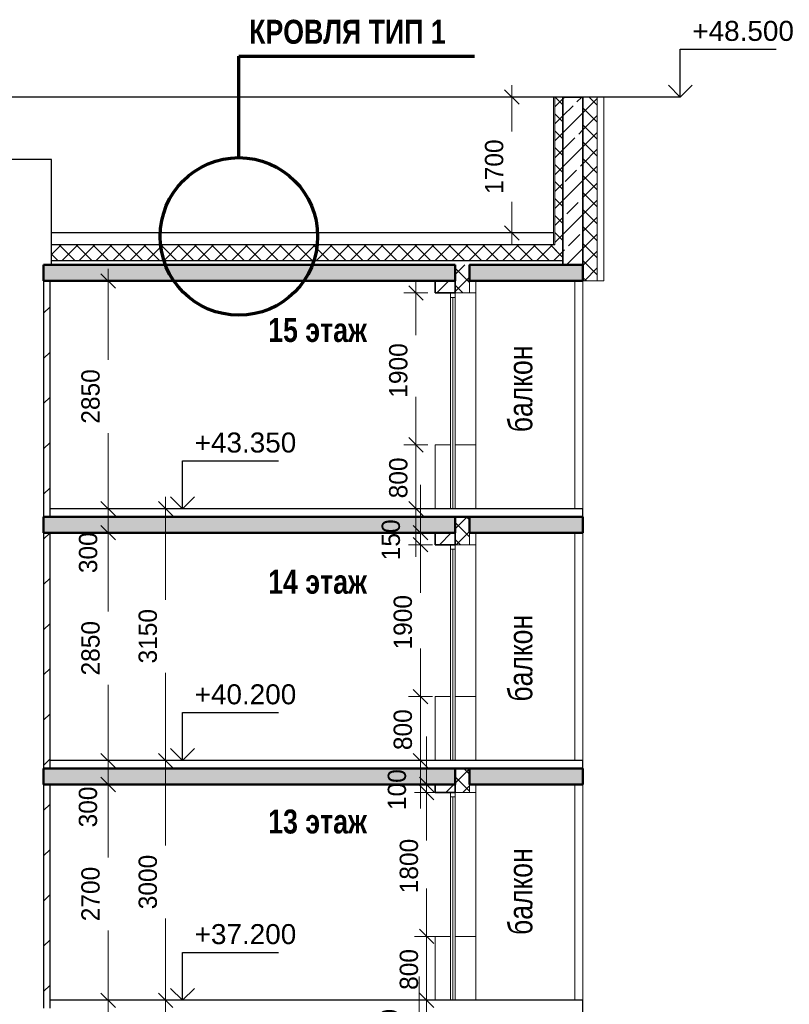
# Model space of a CAD drawing. Header units: millimetres. Extents: x 263826 to 1718326, y -423071 to 70137.
# Tile 270 of 486: x 537784 to 547417, y -53281 to -40962. Entities that reach past the tile are written whole.
import ezdxf

# ---------------------------------------------------------------- set-up
doc = ezdxf.new("R2010")
doc.units = ezdxf.units.MM
doc.layers.add('Standard', color=7, linetype='Continuous', lineweight=25)
doc.styles.add('ARIAL', font='arial.ttf')
doc.styles.add('Century Gothic', font='GOTHIC.TTF')
doc.dimstyles.new('DIMSTYLE_4', dxfattribs={"dimtxt": 229, "dimasz": 300, "dimexe": 0, "dimexo": 0, "dimgap": 114.5, "dimtad": 2, "dimdec": 0, "dimrnd": 1, "dimzin": 12, "dimdsep": 46, "dimtxsty": 'Century Gothic', "dimblk1": 'ALL_ML_STRICH', "dimblk2": 'ALL_ML_STRICH', "dimsah": 1, "dimcen": 0, "dimclrd": 256, "dimclre": 256, "dimclrt": 256, "dimadec": 0, "dimazin": 0, "dimtfac": 1, "dimtdec": 0, "dimtix": 1, "dimtmove": 2, "dimatfit": 3, "dimfxl": 0, "dimtzin": 0, "dimlwd": 0, "dimlwe": 13, "dimarcsym": 0})
doc.dimstyles.new('DIMSTYLE_7', dxfattribs={"dimtxt": 229, "dimasz": 300, "dimexe": 0, "dimexo": 0, "dimgap": 114.5, "dimtad": 2, "dimdec": 0, "dimrnd": 1, "dimzin": 12, "dimdsep": 46, "dimtxsty": 'Century Gothic', "dimblk1": 'ALL_ML_STRICH', "dimblk2": 'ALL_ML_STRICH', "dimsah": 1, "dimcen": 0, "dimclrd": 256, "dimclre": 256, "dimclrt": 256, "dimadec": 0, "dimazin": 0, "dimtfac": 1, "dimtdec": 0, "dimtix": 1, "dimtmove": 2, "dimatfit": 3, "dimfxl": 0, "dimtvp": 1.2, "dimtzin": 0, "dimlwd": 0, "dimlwe": 13, "dimarcsym": 0})
pattern_1 = [(45, (277473.13, 108835.89), (-106.06602, 106.06602), []), (135, (277473.13, 108835.89), (-106.06602, -106.06602), [])]
pattern_2 = [(45, (277473.13, 108835.9), (-212.13203, 212.13203), []), (45, (277367.07, 108941.95), (-212.13203, 212.13203), [200, -70])]
pattern_3 = [(45, (277473.1, 108835.9), (-565.6854, 565.6854), []), (45, (277190.3, 109118.7), (-565.6854, 565.6854), [])]

# ---------------------------------------------------------------- blocks, each defined once
blk = doc.blocks.new('ALL_ML_STRICH')
at = {"color": 0, "linetype": 'ByBlock', "lineweight": -2}
for p, q in [((0, -0.5), (0, 0.5)), ((-1, 0), (0.5, 0)), ((-0.3, -0.3), (0.3, 0.3))]:
    blk.add_line(p, q, dxfattribs=at)
blk = doc.blocks.new('*D2358')
at = {"layer": 'DEFPOINTS', "color": 0, "linetype": 'Continuous', "lineweight": 0, "transparency": 16777216}
for p in [(542744, -46281), (542744, -46281), (542744, -47081)]:
    blk.add_point(p, dxfattribs=at)
at = {"layer": 'Standard', "color": 218, "linetype": 'Continuous', "lineweight": 0, "transparency": 16777216}
for p, q in [((542744, -45981), (542744, -45681)), ((542744, -47081), (542744, -46281)), ((542744, -47381), (542744, -47681))]:
    blk.add_line(p, q, dxfattribs=at)
at = {"layer": 'Standard', "color": 218, "linetype": 'Continuous', "lineweight": 0, "transparency": 16777216, "xscale": 300, "yscale": 300, "zscale": 300}
for p, rotation in [((542744, -46281), 270), ((542744, -47081), 90)]:
    blk.add_blockref('ALL_ML_STRICH', p, dxfattribs=dict(at, rotation=rotation))
at = {"layer": 'Standard', "color": 218, "linetype": 'Continuous', "lineweight": 13, "transparency": 16777216, "insert": (542524, -46695), "char_height": 229, "width": 490.71, "attachment_point": 5, "rotation": 90, "style": 'Century Gothic'}
blk.add_mtext('800', dxfattribs=at)
blk = doc.blocks.new('*D2359')
at = {"layer": 'DEFPOINTS', "color": 0, "linetype": 'Continuous', "lineweight": 0, "transparency": 16777216}
for p in [(542744, -44381), (542744, -44381), (542744, -46281)]:
    blk.add_point(p, dxfattribs=at)
at = {"layer": 'Standard', "color": 218, "linetype": 'Continuous', "lineweight": 0, "transparency": 16777216}
for p, q in [((542744, -44681), (542744, -44911)), ((542744, -45981), (542744, -45791))]:
    blk.add_line(p, q, dxfattribs=at)
at = {"layer": 'Standard', "color": 218, "linetype": 'Continuous', "lineweight": 0, "transparency": 16777216, "xscale": 300, "yscale": 300, "zscale": 300}
for p, rotation in [((542744, -44381), 90), ((542744, -46281), 270)]:
    blk.add_blockref('ALL_ML_STRICH', p, dxfattribs=dict(at, rotation=rotation))
at = {"layer": 'Standard', "color": 218, "linetype": 'Continuous', "lineweight": 13, "transparency": 16777216, "insert": (542524, -45351), "char_height": 229, "width": 654.29, "attachment_point": 5, "rotation": 90, "style": 'Century Gothic'}
blk.add_mtext('1900', dxfattribs=at)
blk = doc.blocks.new('*D2363')
at = {"layer": 'DEFPOINTS', "color": 0, "linetype": 'Continuous', "lineweight": 0, "transparency": 16777216}
for p in [(543944, -41931), (543944, -41931), (543944, -43631)]:
    blk.add_point(p, dxfattribs=at)
at = {"layer": 'Standard', "color": 218, "linetype": 'Continuous', "lineweight": 0, "transparency": 16777216}
for p, q in [((543944, -42231), (543944, -42361)), ((543944, -43331), (543944, -43241))]:
    blk.add_line(p, q, dxfattribs=at)
at = {"layer": 'Standard', "color": 218, "linetype": 'Continuous', "lineweight": 0, "transparency": 16777216, "xscale": 300, "yscale": 300, "zscale": 300}
for p, rotation in [((543944, -41931), 90), ((543944, -43631), 270)]:
    blk.add_blockref('ALL_ML_STRICH', p, dxfattribs=dict(at, rotation=rotation))
at = {"layer": 'Standard', "color": 218, "linetype": 'Continuous', "lineweight": 13, "transparency": 16777216, "insert": (543724, -42801), "char_height": 229, "width": 654.29, "attachment_point": 5, "rotation": 90, "style": 'Century Gothic'}
blk.add_mtext('1700', dxfattribs=at)
blk = doc.blocks.new('*D2321')
at = {"layer": 'DEFPOINTS', "color": 0, "linetype": 'Continuous', "lineweight": 0, "transparency": 16777216}
for p in [(542783, -53531), (542783, -53531), (542783, -53631)]:
    blk.add_point(p, dxfattribs=at)
at = {"layer": 'Standard', "color": 218, "linetype": 'Continuous', "lineweight": 0, "transparency": 16777216}
for p, q in [((542783, -53231), (542783, -52931)), ((542783, -53631), (542783, -53531)), ((542783, -53931), (542783, -54231))]:
    blk.add_line(p, q, dxfattribs=at)
at = {"layer": 'Standard', "color": 218, "linetype": 'Continuous', "lineweight": 0, "transparency": 16777216, "xscale": 300, "yscale": 300, "zscale": 300}
for p, rotation in [((542783, -53531), 270), ((542783, -53631), 90)]:
    blk.add_blockref('ALL_ML_STRICH', p, dxfattribs=dict(at, rotation=rotation))
at = {"layer": 'Standard', "color": 218, "linetype": 'Continuous', "lineweight": 13, "transparency": 16777216, "insert": (542413, -53595), "char_height": 229, "width": 490.71, "attachment_point": 5, "rotation": 90, "style": 'Century Gothic'}
blk.add_mtext('100', dxfattribs=at)
blk = doc.blocks.new('*D2322')
at = {"layer": 'DEFPOINTS', "color": 0, "linetype": 'Continuous', "lineweight": 0, "transparency": 16777216}
for p in [(542877, -52431), (542877, -52431), (542877, -53231)]:
    blk.add_point(p, dxfattribs=at)
at = {"layer": 'Standard', "color": 218, "linetype": 'Continuous', "lineweight": 0, "transparency": 16777216}
for p, q in [((542877, -52131), (542877, -51831)), ((542877, -53231), (542877, -52431)), ((542877, -53531), (542877, -53831))]:
    blk.add_line(p, q, dxfattribs=at)
at = {"layer": 'Standard', "color": 218, "linetype": 'Continuous', "lineweight": 0, "transparency": 16777216, "xscale": 300, "yscale": 300, "zscale": 300}
for p, rotation in [((542877, -52431), 270), ((542877, -53231), 90)]:
    blk.add_blockref('ALL_ML_STRICH', p, dxfattribs=dict(at, rotation=rotation))
at = {"layer": 'Standard', "color": 218, "linetype": 'Continuous', "lineweight": 13, "transparency": 16777216, "insert": (542657, -52845), "char_height": 229, "width": 490.71, "attachment_point": 5, "rotation": 90, "style": 'Century Gothic'}
blk.add_mtext('800', dxfattribs=at)
blk = doc.blocks.new('*D2323')
at = {"layer": 'DEFPOINTS', "color": 0, "linetype": 'Continuous', "lineweight": 0, "transparency": 16777216}
for p in [(542877, -50631), (542877, -50631), (542877, -52431)]:
    blk.add_point(p, dxfattribs=at)
at = {"layer": 'Standard', "color": 218, "linetype": 'Continuous', "lineweight": 0, "transparency": 16777216}
for p, q in [((542877, -50931), (542877, -51111)), ((542877, -52131), (542877, -51991))]:
    blk.add_line(p, q, dxfattribs=at)
at = {"layer": 'Standard', "color": 218, "linetype": 'Continuous', "lineweight": 0, "transparency": 16777216, "xscale": 300, "yscale": 300, "zscale": 300}
for p, rotation in [((542877, -50631), 90), ((542877, -52431), 270)]:
    blk.add_blockref('ALL_ML_STRICH', p, dxfattribs=dict(at, rotation=rotation))
at = {"layer": 'Standard', "color": 218, "linetype": 'Continuous', "lineweight": 13, "transparency": 16777216, "insert": (542657, -51551), "char_height": 229, "width": 654.29, "attachment_point": 5, "rotation": 90, "style": 'Century Gothic'}
blk.add_mtext('1800', dxfattribs=at)
blk = doc.blocks.new('*D2324')
at = {"layer": 'DEFPOINTS', "color": 0, "linetype": 'Continuous', "lineweight": 0, "transparency": 16777216}
for p in [(542877, -50531), (542877, -50531), (542877, -50631)]:
    blk.add_point(p, dxfattribs=at)
at = {"layer": 'Standard', "color": 218, "linetype": 'Continuous', "lineweight": 0, "transparency": 16777216}
for p, q in [((542877, -50231), (542877, -49931)), ((542877, -50631), (542877, -50531)), ((542877, -50931), (542877, -51231))]:
    blk.add_line(p, q, dxfattribs=at)
at = {"layer": 'Standard', "color": 218, "linetype": 'Continuous', "lineweight": 0, "transparency": 16777216, "xscale": 300, "yscale": 300, "zscale": 300}
for p, rotation in [((542877, -50531), 270), ((542877, -50631), 90)]:
    blk.add_blockref('ALL_ML_STRICH', p, dxfattribs=dict(at, rotation=rotation))
at = {"layer": 'Standard', "color": 218, "linetype": 'Continuous', "lineweight": 13, "transparency": 16777216, "insert": (542507, -50595), "char_height": 229, "width": 490.71, "attachment_point": 5, "rotation": 90, "style": 'Century Gothic'}
blk.add_mtext('100', dxfattribs=at)
blk = doc.blocks.new('*D2325')
at = {"layer": 'DEFPOINTS', "color": 0, "linetype": 'Continuous', "lineweight": 0, "transparency": 16777216}
for p in [(542801, -49431), (542801, -49431), (542801, -50231)]:
    blk.add_point(p, dxfattribs=at)
at = {"layer": 'Standard', "color": 218, "linetype": 'Continuous', "lineweight": 0, "transparency": 16777216}
for p, q in [((542801, -49131), (542801, -48831)), ((542801, -50231), (542801, -49431)), ((542801, -50531), (542801, -50831))]:
    blk.add_line(p, q, dxfattribs=at)
at = {"layer": 'Standard', "color": 218, "linetype": 'Continuous', "lineweight": 0, "transparency": 16777216, "xscale": 300, "yscale": 300, "zscale": 300}
for p, rotation in [((542801, -49431), 270), ((542801, -50231), 90)]:
    blk.add_blockref('ALL_ML_STRICH', p, dxfattribs=dict(at, rotation=rotation))
at = {"layer": 'Standard', "color": 218, "linetype": 'Continuous', "lineweight": 13, "transparency": 16777216, "insert": (542581, -49845), "char_height": 229, "width": 490.71, "attachment_point": 5, "rotation": 90, "style": 'Century Gothic'}
blk.add_mtext('800', dxfattribs=at)
blk = doc.blocks.new('*D2326')
at = {"layer": 'DEFPOINTS', "color": 0, "linetype": 'Continuous', "lineweight": 0, "transparency": 16777216}
for p in [(542801, -47531), (542801, -47531), (542801, -49431)]:
    blk.add_point(p, dxfattribs=at)
at = {"layer": 'Standard', "color": 218, "linetype": 'Continuous', "lineweight": 0, "transparency": 16777216}
for p, q in [((542801, -47831), (542801, -48061)), ((542801, -49131), (542801, -48941))]:
    blk.add_line(p, q, dxfattribs=at)
at = {"layer": 'Standard', "color": 218, "linetype": 'Continuous', "lineweight": 0, "transparency": 16777216, "xscale": 300, "yscale": 300, "zscale": 300}
for p, rotation in [((542801, -47531), 90), ((542801, -49431), 270)]:
    blk.add_blockref('ALL_ML_STRICH', p, dxfattribs=dict(at, rotation=rotation))
at = {"layer": 'Standard', "color": 218, "linetype": 'Continuous', "lineweight": 13, "transparency": 16777216, "insert": (542581, -48501), "char_height": 229, "width": 654.29, "attachment_point": 5, "rotation": 90, "style": 'Century Gothic'}
blk.add_mtext('1900', dxfattribs=at)
blk = doc.blocks.new('*D2327')
at = {"layer": 'DEFPOINTS', "color": 0, "linetype": 'Continuous', "lineweight": 0, "transparency": 16777216}
for p in [(542801, -47381), (542801, -47381), (542801, -47531)]:
    blk.add_point(p, dxfattribs=at)
at = {"layer": 'Standard', "color": 218, "linetype": 'Continuous', "lineweight": 0, "transparency": 16777216}
for p, q in [((542801, -47081), (542801, -46781)), ((542801, -47531), (542801, -47381)), ((542801, -47831), (542801, -48131))]:
    blk.add_line(p, q, dxfattribs=at)
at = {"layer": 'Standard', "color": 218, "linetype": 'Continuous', "lineweight": 0, "transparency": 16777216, "xscale": 300, "yscale": 300, "zscale": 300}
for p, rotation in [((542801, -47381), 270), ((542801, -47531), 90)]:
    blk.add_blockref('ALL_ML_STRICH', p, dxfattribs=dict(at, rotation=rotation))
at = {"layer": 'Standard', "color": 218, "linetype": 'Continuous', "lineweight": 13, "transparency": 16777216, "insert": (542431, -47470), "char_height": 229, "width": 490.71, "attachment_point": 5, "rotation": 90, "style": 'Century Gothic'}
blk.add_mtext('150', dxfattribs=at)
blk = doc.blocks.new('*D2304')
at = {"layer": 'DEFPOINTS', "color": 0, "linetype": 'Continuous', "lineweight": 0, "transparency": 16777216}
for p in [(539610, -53231), (539610, -53231), (539610, -56231)]:
    blk.add_point(p, dxfattribs=at)
at = {"layer": 'Standard', "color": 218, "linetype": 'Continuous', "lineweight": 0, "transparency": 16777216}
for p, q in [((539610, -53531), (539610, -54294)), ((539610, -55931), (539610, -55208))]:
    blk.add_line(p, q, dxfattribs=at)
at = {"layer": 'Standard', "color": 218, "linetype": 'Continuous', "lineweight": 0, "transparency": 16777216, "xscale": 300, "yscale": 300, "zscale": 300}
for p, rotation in [((539610, -53231), 90), ((539610, -56231), 270)]:
    blk.add_blockref('ALL_ML_STRICH', p, dxfattribs=dict(at, rotation=rotation))
at = {"layer": 'Standard', "color": 218, "linetype": 'Continuous', "lineweight": 13, "transparency": 16777216, "insert": (539389, -54751), "char_height": 229, "width": 654.29, "attachment_point": 5, "rotation": 90, "style": 'Century Gothic'}
blk.add_mtext('3000', dxfattribs=at)
blk = doc.blocks.new('*D2305')
at = {"layer": 'DEFPOINTS', "color": 0, "linetype": 'Continuous', "lineweight": 0, "transparency": 16777216}
for p in [(539610, -50231), (542984, -50231), (539610, -53231)]:
    blk.add_point(p, dxfattribs=at)
at = {"layer": 'Standard', "color": 218, "linetype": 'Continuous', "lineweight": 13, "transparency": 16777216}
blk.add_line((542984, -50231), (539610, -50231), dxfattribs=at)
at = {"layer": 'Standard', "color": 218, "linetype": 'Continuous', "lineweight": 0, "transparency": 16777216}
for p, q in [((539610, -50531), (539610, -51294)), ((539610, -52931), (539610, -52208))]:
    blk.add_line(p, q, dxfattribs=at)
at = {"layer": 'Standard', "color": 218, "linetype": 'Continuous', "lineweight": 0, "transparency": 16777216, "xscale": 300, "yscale": 300, "zscale": 300}
for p, rotation in [((539610, -50231), 90), ((539610, -53231), 270)]:
    blk.add_blockref('ALL_ML_STRICH', p, dxfattribs=dict(at, rotation=rotation))
at = {"layer": 'Standard', "color": 218, "linetype": 'Continuous', "lineweight": 13, "transparency": 16777216, "insert": (539389, -51751), "char_height": 229, "width": 654.29, "attachment_point": 5, "rotation": 90, "style": 'Century Gothic'}
blk.add_mtext('3000', dxfattribs=at)
blk = doc.blocks.new('*D2306')
at = {"layer": 'DEFPOINTS', "color": 0, "linetype": 'Continuous', "lineweight": 0, "transparency": 16777216}
for p in [(539610, -47081), (539610, -47081), (542984, -50231)]:
    blk.add_point(p, dxfattribs=at)
at = {"layer": 'Standard', "color": 218, "linetype": 'Continuous', "lineweight": 0, "transparency": 16777216}
for p, q in [((539610, -47381), (539610, -48219)), ((539610, -49931), (539610, -49133))]:
    blk.add_line(p, q, dxfattribs=at)
at = {"layer": 'Standard', "color": 218, "linetype": 'Continuous', "lineweight": 13, "transparency": 16777216}
blk.add_line((542984, -50231), (539610, -50231), dxfattribs=at)
at = {"layer": 'Standard', "color": 218, "linetype": 'Continuous', "lineweight": 0, "transparency": 16777216, "xscale": 300, "yscale": 300, "zscale": 300}
for p, rotation in [((539610, -47081), 90), ((539610, -50231), 270)]:
    blk.add_blockref('ALL_ML_STRICH', p, dxfattribs=dict(at, rotation=rotation))
at = {"layer": 'Standard', "color": 218, "linetype": 'Continuous', "lineweight": 13, "transparency": 16777216, "insert": (539389, -48676), "char_height": 229, "width": 654.29, "attachment_point": 5, "rotation": 90, "style": 'Century Gothic'}
blk.add_mtext('3150', dxfattribs=at)
blk = doc.blocks.new('*D2286')
at = {"layer": 'DEFPOINTS', "color": 0, "linetype": 'Continuous', "lineweight": 0, "transparency": 16777216}
for p in [(538892, -53231), (538892, -53231), (538892, -53531)]:
    blk.add_point(p, dxfattribs=at)
at = {"layer": 'Standard', "color": 218, "linetype": 'Continuous', "lineweight": 0, "transparency": 16777216}
for p, q in [((538892, -52931), (538892, -52631)), ((538892, -53531), (538892, -53231)), ((538892, -53831), (538892, -54131))]:
    blk.add_line(p, q, dxfattribs=at)
at = {"layer": 'Standard', "color": 218, "linetype": 'Continuous', "lineweight": 0, "transparency": 16777216, "xscale": 300, "yscale": 300, "zscale": 300}
for p, rotation in [((538892, -53231), 270), ((538892, -53531), 90)]:
    blk.add_blockref('ALL_ML_STRICH', p, dxfattribs=dict(at, rotation=rotation))
at = {"layer": 'Standard', "color": 218, "linetype": 'Continuous', "lineweight": 13, "transparency": 16777216, "insert": (538655, -53795), "char_height": 229, "width": 490.71, "attachment_point": 5, "rotation": 90, "style": 'Century Gothic'}
blk.add_mtext('300', dxfattribs=at)
blk = doc.blocks.new('*D2287')
at = {"layer": 'DEFPOINTS', "color": 0, "linetype": 'Continuous', "lineweight": 0, "transparency": 16777216}
for p in [(538892, -50531), (538892, -50531), (538892, -53231)]:
    blk.add_point(p, dxfattribs=at)
at = {"layer": 'Standard', "color": 218, "linetype": 'Continuous', "lineweight": 0, "transparency": 16777216}
for p, q in [((538892, -50831), (538892, -51443)), ((538892, -52931), (538892, -52359))]:
    blk.add_line(p, q, dxfattribs=at)
at = {"layer": 'Standard', "color": 218, "linetype": 'Continuous', "lineweight": 0, "transparency": 16777216, "xscale": 300, "yscale": 300, "zscale": 300}
for p, rotation in [((538892, -50531), 90), ((538892, -53231), 270)]:
    blk.add_blockref('ALL_ML_STRICH', p, dxfattribs=dict(at, rotation=rotation))
at = {"layer": 'Standard', "color": 218, "linetype": 'Continuous', "lineweight": 13, "transparency": 16777216, "insert": (538672, -51901), "char_height": 229, "width": 654.29, "attachment_point": 5, "rotation": 90, "style": 'Century Gothic'}
blk.add_mtext('2700', dxfattribs=at)
blk = doc.blocks.new('*D2288')
at = {"layer": 'DEFPOINTS', "color": 0, "linetype": 'Continuous', "lineweight": 0, "transparency": 16777216}
for p in [(538892, -50231), (538892, -50231), (538892, -50531)]:
    blk.add_point(p, dxfattribs=at)
at = {"layer": 'Standard', "color": 218, "linetype": 'Continuous', "lineweight": 0, "transparency": 16777216}
for p, q in [((538892, -49931), (538892, -49631)), ((538892, -50531), (538892, -50231)), ((538892, -50831), (538892, -51131))]:
    blk.add_line(p, q, dxfattribs=at)
at = {"layer": 'Standard', "color": 218, "linetype": 'Continuous', "lineweight": 0, "transparency": 16777216, "xscale": 300, "yscale": 300, "zscale": 300}
for p, rotation in [((538892, -50231), 270), ((538892, -50531), 90)]:
    blk.add_blockref('ALL_ML_STRICH', p, dxfattribs=dict(at, rotation=rotation))
at = {"layer": 'Standard', "color": 218, "linetype": 'Continuous', "lineweight": 13, "transparency": 16777216, "insert": (538640, -50812), "char_height": 229, "width": 490.71, "attachment_point": 5, "rotation": 90, "style": 'Century Gothic'}
blk.add_mtext('300', dxfattribs=at)
blk = doc.blocks.new('*D2289')
at = {"layer": 'DEFPOINTS', "color": 0, "linetype": 'Continuous', "lineweight": 0, "transparency": 16777216}
for p in [(538892, -47381), (538892, -47381), (538892, -50231)]:
    blk.add_point(p, dxfattribs=at)
at = {"layer": 'Standard', "color": 218, "linetype": 'Continuous', "lineweight": 0, "transparency": 16777216}
for p, q in [((538892, -47681), (538892, -48368)), ((538892, -49931), (538892, -49284))]:
    blk.add_line(p, q, dxfattribs=at)
at = {"layer": 'Standard', "color": 218, "linetype": 'Continuous', "lineweight": 0, "transparency": 16777216, "xscale": 300, "yscale": 300, "zscale": 300}
for p, rotation in [((538892, -47381), 90), ((538892, -50231), 270)]:
    blk.add_blockref('ALL_ML_STRICH', p, dxfattribs=dict(at, rotation=rotation))
at = {"layer": 'Standard', "color": 218, "linetype": 'Continuous', "lineweight": 13, "transparency": 16777216, "insert": (538672, -48826), "char_height": 229, "width": 654.29, "attachment_point": 5, "rotation": 90, "style": 'Century Gothic'}
blk.add_mtext('2850', dxfattribs=at)
blk = doc.blocks.new('*D2290')
at = {"layer": 'DEFPOINTS', "color": 0, "linetype": 'Continuous', "lineweight": 0, "transparency": 16777216}
for p in [(538892, -47081), (538892, -47081), (538892, -47381)]:
    blk.add_point(p, dxfattribs=at)
at = {"layer": 'Standard', "color": 218, "linetype": 'Continuous', "lineweight": 0, "transparency": 16777216}
for p, q in [((538892, -46781), (538892, -46481)), ((538892, -47381), (538892, -47081)), ((538892, -47681), (538892, -47981))]:
    blk.add_line(p, q, dxfattribs=at)
at = {"layer": 'Standard', "color": 218, "linetype": 'Continuous', "lineweight": 0, "transparency": 16777216, "xscale": 300, "yscale": 300, "zscale": 300}
for p, rotation in [((538892, -47081), 270), ((538892, -47381), 90)]:
    blk.add_blockref('ALL_ML_STRICH', p, dxfattribs=dict(at, rotation=rotation))
at = {"layer": 'Standard', "color": 218, "linetype": 'Continuous', "lineweight": 13, "transparency": 16777216, "insert": (538642, -47631), "char_height": 229, "width": 490.71, "attachment_point": 5, "rotation": 90, "style": 'Century Gothic'}
blk.add_mtext('300', dxfattribs=at)
blk = doc.blocks.new('*D2291')
at = {"layer": 'DEFPOINTS', "color": 0, "linetype": 'Continuous', "lineweight": 0, "transparency": 16777216}
for p in [(538169, -44231), (538892, -44231), (538892, -47081)]:
    blk.add_point(p, dxfattribs=at)
at = {"layer": 'Standard', "color": 218, "linetype": 'Continuous', "lineweight": 13, "transparency": 16777216}
blk.add_line((538169, -44231), (538892, -44231), dxfattribs=at)
at = {"layer": 'Standard', "color": 218, "linetype": 'Continuous', "lineweight": 0, "transparency": 16777216}
for p, q in [((538892, -44531), (538892, -45218)), ((538892, -46781), (538892, -46134))]:
    blk.add_line(p, q, dxfattribs=at)
at = {"layer": 'Standard', "color": 218, "linetype": 'Continuous', "lineweight": 0, "transparency": 16777216, "xscale": 300, "yscale": 300, "zscale": 300}
for p, rotation in [((538892, -44231), 90), ((538892, -47081), 270)]:
    blk.add_blockref('ALL_ML_STRICH', p, dxfattribs=dict(at, rotation=rotation))
at = {"layer": 'Standard', "color": 218, "linetype": 'Continuous', "lineweight": 13, "transparency": 16777216, "insert": (538672, -45676), "char_height": 229, "width": 654.29, "attachment_point": 5, "rotation": 90, "style": 'Century Gothic'}
blk.add_mtext('2850', dxfattribs=at)
blk = doc.blocks.new('COMPLEX_ELEVATIONDIM_18')
at = {"layer": 'Standard', "color": 7, "linetype": 'Continuous', "lineweight": 25, "transparency": 33554687}
for p, q in [((262351, -155917), (262351, -155317)), ((262351, -155317), (263551, -155317)), ((262351, -155917), (262201, -155767)), ((262351, -155917), (262501, -155767)), ((262351, -155917), (261351, -155917)), ((262351, -155917), (262351, -155917)), ((262351, -155917), (262351, -155917)), ((262351, -155917), (262351, -155917)), ((262351, -155917), (262351, -155917)), ((262351, -159067), (262351, -158467)), ((262351, -158467), (263551, -158467)), ((262351, -159067), (262201, -158917)), ((262351, -159067), (262501, -158917)), ((262351, -159067), (261351, -159067)), ((262351, -159067), (262351, -159067)), ((262351, -159067), (262351, -159067)), ((262351, -159067), (262351, -159067)), ((262351, -159067), (262351, -159067)), ((262351, -162067), (262351, -161467)), ((262351, -161467), (263551, -161467)), ((262351, -162067), (262201, -161917)), ((262351, -162067), (262501, -161917)), ((262351, -162067), (261351, -162067)), ((262351, -162067), (262351, -162067)), ((262351, -162067), (262351, -162067)), ((262351, -162067), (262351, -162067)), ((262351, -162067), (262351, -162067))]:
    blk.add_line(p, q, dxfattribs=at)
at = {"layer": 'Standard', "color": 7, "linetype": 'Continuous', "lineweight": 25, "transparency": 33554687, "char_height": 250, "width": 1396.45, "attachment_point": 7, "style": 'ARIAL'}
for s, insert in [('\\W1.00;+43.350', (262501, -155217)), ('\\W1.00;+40.200', (262501, -158367)), ('\\W1.00;+37.200', (262501, -161367))]:
    blk.add_mtext(s, dxfattribs=dict(at, insert=insert))
blk = doc.blocks.new('COMPLEX_ELEVATIONDIM_24')
at = {"layer": 'Standard', "color": 7, "linetype": 'Continuous', "lineweight": 25, "transparency": 33554687}
for p, q in [((268580, -150767), (268580, -150167)), ((268580, -150167), (269780, -150167)), ((268580, -150767), (268430, -150617)), ((268580, -150767), (268730, -150617)), ((268580, -150767), (268580, -150767)), ((268580, -150767), (268580, -150767)), ((268580, -150767), (268580, -150767)), ((268580, -150767), (268580, -150767))]:
    blk.add_line(p, q, dxfattribs=at)
blk.add_lwpolyline([(268580, -150767), (268035, -150767), (268035, -150767), (265655, -150767)], dxfattribs=at)
at = {"layer": 'Standard', "color": 7, "linetype": 'Continuous', "lineweight": 25, "transparency": 33554687, "insert": (268730, -150067), "char_height": 250, "width": 1396.45, "attachment_point": 7, "style": 'ARIAL'}
blk.add_mtext('\\W1.00;+48.500', dxfattribs=at)

msp = doc.modelspace()

# ---------------------------------------------------------------- hatches: boundary and pattern name
at = {"layer": 'Standard', "linetype": 'Continuous', "lineweight": 18, "transparency": 33554687}
h = msp.add_hatch(dxfattribs=at)
h.set_pattern_fill('__________6', color=41, scale=100, style=0, pattern_type=2)
h.set_pattern_definition(pattern_1)
h.paths.add_polyline_path([(544484.21729, -44030.92275), (544584.21729, -44030.92275), (544584.21729, -41930.92275), (544484.21729, -41930.92275)], flags=0)
at = {"layer": 'Standard', "linetype": 'Continuous', "lineweight": 18, "true_color": 0xc8aaf3, "transparency": 33554687}
h = msp.add_hatch(dxfattribs=at)
h.set_pattern_fill('__________7', color=191, scale=100, style=0, pattern_type=2)
h.set_pattern_definition(pattern_2)
h.paths.add_polyline_path([(544834.21695, -41930.92275), (544584.21729, -41930.92275), (544584.21729, -44030.92275), (544834.21695, -44030.92275)], flags=0)
at = {"layer": 'Standard', "linetype": 'Continuous', "lineweight": 18, "transparency": 33554687}
h = msp.add_hatch(dxfattribs=at)
h.set_pattern_fill('__________6', color=41, scale=100, style=0, pattern_type=2)
h.set_pattern_definition(pattern_1)
h.paths.add_polyline_path([(544834.21695, -44230.92275), (545014.21711, -44230.92275), (545014.21711, -41930.92275), (544834.21695, -41930.92275)], flags=0)
h = msp.add_hatch(dxfattribs=at)
h.set_pattern_fill('__________6', color=41, scale=100, style=0, pattern_type=2)
h.set_pattern_definition(pattern_1)
h.paths.add_polyline_path([(538180.56545, -43980.92275), (544584.21729, -43980.92275), (544584.21729, -43780.92275), (538180.56545, -43780.92275)], flags=0)
at = {"layer": 'Standard', "linetype": 'Continuous', "lineweight": 50, "true_color": 0xf1f1f1, "transparency": 33554687}
for points in [[(538084.21763, -44230.92275), (543234.21729, -44230.92275), (543234.21729, -44030.92275), (538084.21763, -44030.92275)], [(543414.21729, -44230.92275), (544834.21695, -44230.92275), (544834.21695, -44030.92275), (543414.21729, -44030.92275)], [(538084.21763, -47380.92275), (543234.21729, -47380.92275), (543234.21729, -47180.92275), (538084.21763, -47180.92275)], [(543414.21729, -47380.92275), (544834.21695, -47380.92275), (544834.21695, -47180.92275), (543414.21729, -47180.92275)], [(538084.21763, -50530.92275), (543234.21729, -50530.92275), (543234.21729, -50330.92275), (538084.21763, -50330.92275)], [(543414.21729, -50530.92275), (544834.21695, -50530.92275), (544834.21695, -50330.92275), (543414.21729, -50330.92275)]]:
    msp.add_hatch(color=7, dxfattribs=at).paths.add_polyline_path(points)
at = {"layer": 'Standard', "linetype": 'Continuous', "lineweight": 18, "transparency": 33554687}
h = msp.add_hatch(dxfattribs=at)
h.set_pattern_fill('__________6', color=41, scale=100, style=0, pattern_type=2)
h.set_pattern_definition(pattern_1)
h.paths.add_polyline_path([(543414.21729, -44380.92275), (543414.21729, -44030.92275), (543234.21729, -44030.92275), (543234.21729, -44380.92275)], flags=0)
at = {"layer": 'Standard', "linetype": 'Continuous', "lineweight": 18, "true_color": 0xf0b464, "transparency": 33554687}
h = msp.add_hatch(dxfattribs=at)
h.set_pattern_fill('__________22', color=31, scale=100, style=0, pattern_type=2)
h.set_pattern_definition(pattern_3)
h.paths.add_polyline_path([(538164.21763, -44230.92275), (538084.21763, -44230.92275), (538084.21763, -47180.92275), (538164.21763, -47180.92275)], flags=0)
at = {"layer": 'Standard', "linetype": 'Continuous', "lineweight": 18, "true_color": 0xc8aaf3, "transparency": 33554687}
h = msp.add_hatch(dxfattribs=at)
h.set_pattern_fill('__________7', color=191, scale=100, style=0, pattern_type=2)
h.set_pattern_definition(pattern_2)
h.paths.add_polyline_path([(543234.21729, -44230.92275), (542984.21763, -44230.92275), (542984.21763, -44380.92275), (543234.21729, -44380.92275)], flags=0)
at = {"layer": 'Standard', "linetype": 'Continuous', "lineweight": 18, "transparency": 33554687}
h = msp.add_hatch(dxfattribs=at)
h.set_pattern_fill('__________6', color=41, scale=100, style=0, pattern_type=2)
h.set_pattern_definition(pattern_1)
h.paths.add_polyline_path([(543234.21729, -47180.92275), (543234.21729, -47530.92275), (543414.21729, -47530.92275), (543414.21729, -47180.92275)], flags=0)
at = {"layer": 'Standard', "linetype": 'Continuous', "lineweight": 18, "true_color": 0xf0b464, "transparency": 33554687}
h = msp.add_hatch(dxfattribs=at)
h.set_pattern_fill('__________22', color=31, scale=100, style=0, pattern_type=2)
h.set_pattern_definition(pattern_3)
h.paths.add_polyline_path([(538164.21763, -47380.92275), (538084.21763, -47380.92275), (538084.21763, -50330.92275), (538164.21763, -50330.92275)], flags=0)
at = {"layer": 'Standard', "linetype": 'Continuous', "lineweight": 18, "true_color": 0xc8aaf3, "transparency": 33554687}
h = msp.add_hatch(dxfattribs=at)
h.set_pattern_fill('__________7', color=191, scale=100, style=0, pattern_type=2)
h.set_pattern_definition(pattern_2)
h.paths.add_polyline_path([(543234.21729, -47380.92275), (542984.21763, -47380.92275), (542984.21763, -47530.92275), (543234.21729, -47530.92275)], flags=0)
at = {"layer": 'Standard', "linetype": 'Continuous', "lineweight": 18, "transparency": 33554687}
h = msp.add_hatch(dxfattribs=at)
h.set_pattern_fill('__________6', color=41, scale=100, style=0, pattern_type=2)
h.set_pattern_definition(pattern_1)
h.paths.add_polyline_path([(543234.21729, -50330.92275), (543234.21729, -50630.92275), (543414.21729, -50630.92275), (543414.21729, -50330.92275)], flags=0)
h = msp.add_hatch(dxfattribs=at)
h.set_pattern_fill('__________6', color=41, scale=100, style=0, pattern_type=2)
h.set_pattern_definition(pattern_1)
h.paths.add_polyline_path([(543414.21729, -50630.92275), (543414.21729, -50330.92275), (543234.21729, -50330.92275), (543234.21729, -50530.92275), (543234.21745, -50530.92275), (543234.21745, -50630.92275)], flags=0)
at = {"layer": 'Standard', "linetype": 'Continuous', "lineweight": 18, "true_color": 0xf0b464, "transparency": 33554687}
h = msp.add_hatch(dxfattribs=at)
h.set_pattern_fill('__________22', color=31, scale=100, style=0, pattern_type=2)
h.set_pattern_definition(pattern_3)
h.paths.add_polyline_path([(538164.21763, -50530.92275), (538084.21763, -50530.92275), (538084.21763, -53330.92275), (538164.21763, -53330.92275)], flags=0)
at = {"layer": 'Standard', "linetype": 'Continuous', "lineweight": 18, "true_color": 0xc8aaf3, "transparency": 33554687}
h = msp.add_hatch(dxfattribs=at)
h.set_pattern_fill('__________7', color=191, scale=100, style=0, pattern_type=2)
h.set_pattern_definition(pattern_2)
h.paths.add_polyline_path([(543234.21729, -50530.92275), (542984.21763, -50530.92275), (542984.21763, -50630.92275), (543234.21729, -50630.92275)], flags=0)

# ---------------------------------------------------------------- linework, layer by layer
at = {"layer": 'Standard', "color": 136, "linetype": 'Continuous', "lineweight": 70, "transparency": 33554687}
for p, q in [((540528.13942, -42688.44108), (540528.13942, -41418.44108)), ((540528.13942, -41418.44108), (543478.13942, -41418.44108))]:
    msp.add_line(p, q, dxfattribs=at)
at = {"layer": 'Standard', "color": 7, "linetype": 'Continuous', "lineweight": 25, "transparency": 33554687}
for p, q in [((544584.21729, -41930.92275), (532384.21763, -41930.92275)), ((538180.56545, -42710.92275), (537487.86981, -42710.92275)), ((538180.56545, -44030.92275), (538180.56545, -42710.92275)), ((544464.21729, -43630.92275), (538180.56545, -43630.92275)), ((544484.21729, -43780.92275), (538180.56545, -43780.92275)), ((544834.21695, -44230.92275), (544834.21695, -43930.92275)), ((544584.21729, -43980.92275), (538180.56545, -43980.92275)), ((544834.21695, -47080.92275), (538164.21763, -47080.92275)), ((544834.21695, -47380.92275), (544834.21695, -47080.92275)), ((544834.21695, -50230.92275), (538164.21763, -50230.92275)), ((544834.21695, -50530.92275), (544834.21695, -50230.92275)), ((544834.21695, -53230.92275), (538164.21763, -53230.92275)), ((544834.21695, -53530.92275), (544834.21695, -53230.92275))]:
    msp.add_line(p, q, dxfattribs=at)
at = {"layer": 'Standard', "color": 7, "linetype": 'Continuous', "lineweight": 13, "transparency": 33554687}
for p, q in [((544464.21729, -41930.92275), (544464.21729, -43780.92275)), ((544834.21711, -41930.92275), (545094.21711, -41930.92275)), ((545094.21711, -41930.92275), (545094.21711, -44230.92275)), ((543494.21729, -44380.92275), (543494.21729, -44230.92275)), ((544834.21695, -44230.92275), (545094.21711, -44230.92275)), ((543178.21729, -44380.92275), (543178.21729, -44436.92275)), ((543178.21729, -44436.92275), (543234.21729, -44436.92275)), ((543178.21729, -44436.92275), (543178.21729, -47080.92275)), ((543206.21729, -47079.92275), (543206.21729, -44436.92275)), ((543234.21729, -44436.92275), (543234.21729, -44380.92275)), ((543234.21729, -47080.92275), (543234.21729, -44436.92275)), ((543414.21729, -44380.92275), (543474.21729, -44380.92275)), ((543474.21729, -44380.92275), (543494.21718, -44380.92275)), ((543494.21729, -44380.92275), (543494.21729, -46280.92275)), ((543178.21763, -46280.92275), (542984.21763, -46280.92275)), ((542984.21763, -46280.92275), (542984.21763, -47080.92275)), ((543414.21729, -46280.92275), (543234.21745, -46280.92275)), ((543474.21729, -46280.92275), (543414.21729, -46280.92275)), ((543474.21729, -46280.92275), (543494.21718, -46280.92275)), ((543494.21729, -46280.92275), (543494.21729, -47080.92275)), ((543494.21729, -47530.92275), (543494.21729, -47380.92275)), ((543178.21729, -47530.92275), (543178.21729, -47586.92275)), ((543234.21729, -47586.92275), (543234.21729, -47530.92275)), ((543414.21729, -47530.92275), (543474.21729, -47530.92275)), ((543474.21729, -47530.92275), (543494.21718, -47530.92275)), ((543494.21729, -47530.92275), (543494.21729, -49430.92275)), ((543178.21729, -47586.92275), (543234.21729, -47586.92275)), ((543178.21729, -47586.92275), (543178.21729, -50230.92275)), ((543206.21729, -50229.92275), (543206.21729, -47586.92275)), ((543234.21729, -50230.92275), (543234.21729, -47586.92275)), ((543178.21763, -49430.92275), (542984.21763, -49430.92275)), ((542984.21763, -49430.92275), (542984.21763, -50230.92275)), ((543414.21729, -49430.92275), (543234.21745, -49430.92275)), ((543474.21729, -49430.92275), (543414.21729, -49430.92275)), ((543474.21729, -49430.92275), (543494.21718, -49430.92275)), ((543494.21729, -49430.92275), (543494.21729, -50230.92275)), ((543494.21729, -50630.92275), (543494.21729, -50530.92275)), ((543494.21729, -50530.92275), (543494.21729, -53230.92275)), ((544834.21695, -62330.92275), (544834.21695, -50530.92275)), ((543178.21729, -50630.92275), (543178.21729, -50686.92275)), ((543178.21729, -50686.92275), (543234.21729, -50686.92275)), ((543178.21729, -50686.92275), (543178.21729, -53230.92275)), ((543206.21729, -53229.92275), (543206.21729, -50686.92275)), ((543234.21729, -50686.92275), (543234.21729, -50630.92275)), ((543234.21729, -53230.92275), (543234.21729, -50686.92275)), ((543414.21729, -50630.92275), (543474.21729, -50630.92275)), ((543474.21729, -50630.92275), (543494.21718, -50630.92275)), ((543178.21763, -52430.92275), (542984.21763, -52430.92275)), ((542984.21763, -52430.92275), (542984.21763, -53230.92275)), ((543494.21729, -52430.92275), (543234.21745, -52430.92275))]:
    msp.add_line(p, q, dxfattribs=at)
at = {"layer": 'Standard', "color": 41, "linetype": 'Continuous', "lineweight": 13, "transparency": 33554687}
for p, q in [((544484.21729, -41930.92275), (544484.21729, -43780.92275)), ((544834.21711, -41930.92275), (544834.21711, -44030.92275)), ((545014.21711, -41930.92275), (545014.21711, -44230.92275)), ((543234.21745, -44230.92275), (543234.21745, -44380.92275)), ((543414.21729, -44380.92275), (543414.21729, -44230.92275)), ((543234.21745, -44380.92275), (543414.21729, -44380.92275)), ((543234.21745, -47380.92275), (543234.21745, -47530.92275)), ((543414.21729, -47530.92275), (543414.21729, -47380.92275)), ((543234.21745, -47530.92275), (543414.21729, -47530.92275)), ((543234.21745, -50530.92275), (543234.21745, -50630.92275)), ((543414.21729, -50630.92275), (543414.21729, -50530.92275)), ((543234.21745, -50630.92275), (543414.21729, -50630.92275))]:
    msp.add_line(p, q, dxfattribs=at)
at = {"layer": 'Standard', "color": 191, "linetype": 'Continuous', "lineweight": 35, "true_color": 0xc8aaf3, "transparency": 33554687}
for p, q in [((544834.21695, -41930.92275), (544584.21729, -41930.92275)), ((544584.21729, -41930.92275), (544584.21729, -44030.92275)), ((544834.21695, -44030.92275), (544834.21695, -41930.92275)), ((542984.21763, -44230.92275), (542984.21763, -44380.92275)), ((543234.21729, -44380.92275), (543234.21729, -44230.92275)), ((542984.21763, -44380.92275), (543178.21729, -44380.92275)), ((543178.21729, -44380.92275), (543234.21729, -44380.92275)), ((542984.21763, -47380.92275), (542984.21763, -47530.92275)), ((543234.21729, -47530.92275), (543234.21729, -47380.92275)), ((542984.21763, -47530.92275), (543178.21729, -47530.92275)), ((543178.21729, -47530.92275), (543234.21729, -47530.92275)), ((542984.21763, -50530.92275), (542984.21763, -50630.92275)), ((543234.21729, -50630.92275), (543234.21729, -50530.92275)), ((542984.21763, -50630.92275), (543178.21729, -50630.92275)), ((543178.21729, -50630.92275), (543234.21729, -50630.92275))]:
    msp.add_line(p, q, dxfattribs=at)
at = {"layer": 'Standard', "color": 7, "linetype": 'Continuous', "lineweight": 50, "transparency": 33554687}
for p, q in [((543234.21729, -44030.92275), (538084.21763, -44030.92275)), ((538084.21763, -44030.92275), (538180.56545, -44030.92275)), ((543234.21729, -44030.92275), (538084.21763, -44030.92275)), ((538084.21763, -44230.92275), (538084.21763, -44030.92275)), ((538084.21763, -44230.92275), (538084.21763, -44030.92275)), ((543234.21729, -44230.92275), (543234.21729, -44030.92275)), ((544834.21695, -44030.92275), (543414.21729, -44030.92275)), ((543414.21729, -44230.92275), (543414.21729, -44030.92275)), ((544834.21695, -44030.92275), (543414.21745, -44030.92275)), ((544584.21729, -44030.92275), (544778.21695, -44030.92275)), ((544778.21695, -44030.92275), (544834.21695, -44030.92275)), ((544834.21695, -44230.92275), (544834.21695, -44030.92275)), ((544834.21695, -44230.92275), (544834.21695, -44030.92275)), ((544834.21695, -44230.92275), (544834.21695, -44030.92275)), ((538164.21763, -44230.92275), (538084.21763, -44230.92275)), ((538164.21763, -44230.92275), (538084.21763, -44230.92275)), ((538169.21763, -44230.92275), (538164.21763, -44230.92275)), ((538169.21763, -44230.92275), (538164.21763, -44230.92275)), ((543234.21729, -44230.92275), (538169.21763, -44230.92275)), ((542984.21763, -44230.92275), (542979.21763, -44230.92275)), ((542984.21763, -44230.92275), (542979.21763, -44230.92275)), ((543234.21729, -44230.92275), (542984.21763, -44230.92275)), ((543234.21729, -44230.92275), (542984.21763, -44230.92275)), ((544834.21695, -44230.92275), (543414.21729, -44230.92275)), ((544834.21695, -44230.92275), (543494.21729, -44230.92275)), ((543234.21729, -47180.92275), (538084.21763, -47180.92275)), ((538084.21763, -47380.92275), (538084.21763, -47180.92275)), ((538084.21763, -47380.92275), (538084.21763, -47180.92275)), ((543234.21729, -47180.92275), (543414.21729, -47180.92275)), ((543234.21729, -47380.92275), (543234.21729, -47180.92275)), ((544834.21695, -47180.92275), (543414.21729, -47180.92275)), ((543414.21729, -47380.92275), (543414.21729, -47180.92275)), ((544834.21695, -47380.92275), (544834.21695, -47180.92275)), ((544834.21695, -47380.92275), (544834.21695, -47180.92275)), ((544834.21695, -47380.92275), (544834.21695, -47180.92275)), ((538164.21763, -47380.92275), (538084.21763, -47380.92275)), ((538164.21763, -47380.92275), (538084.21763, -47380.92275)), ((538169.21763, -47380.92275), (538164.21763, -47380.92275)), ((538169.21763, -47380.92275), (538164.21763, -47380.92275)), ((543234.21729, -47380.92275), (538169.21763, -47380.92275)), ((542984.21763, -47380.92275), (542979.21763, -47380.92275)), ((542984.21763, -47380.92275), (542979.21763, -47380.92275)), ((543234.21729, -47380.92275), (542984.21763, -47380.92275)), ((543234.21729, -47380.92275), (542984.21763, -47380.92275)), ((544834.21695, -47380.92275), (543414.21729, -47380.92275)), ((544834.21695, -47380.92275), (543494.21729, -47380.92275)), ((543234.21729, -50330.92275), (538084.21763, -50330.92275)), ((538084.21763, -50530.92275), (538084.21763, -50330.92275)), ((538084.21763, -50530.92275), (538084.21763, -50330.92275)), ((543234.21729, -50330.92275), (543414.21729, -50330.92275)), ((543234.21729, -50530.92275), (543234.21729, -50330.92275)), ((544834.21695, -50330.92275), (543414.21729, -50330.92275)), ((543414.21729, -50530.92275), (543414.21729, -50330.92275)), ((544834.21695, -50530.92275), (544834.21695, -50330.92275)), ((544834.21695, -50530.92275), (544834.21695, -50330.92275)), ((544834.21695, -50530.92275), (544834.21695, -50330.92275)), ((538164.21763, -50530.92275), (538084.21763, -50530.92275)), ((538164.21763, -50530.92275), (538084.21763, -50530.92275)), ((538169.21763, -50530.92275), (538164.21763, -50530.92275)), ((538169.21763, -50530.92275), (538164.21763, -50530.92275)), ((543234.21729, -50530.92275), (538169.21763, -50530.92275)), ((544834.21695, -50530.92275), (543414.21729, -50530.92275)), ((544834.21695, -50530.92275), (543494.21729, -50530.92275))]:
    msp.add_line(p, q, dxfattribs=at)
at = {"layer": 'Standard', "color": 31, "linetype": 'Continuous', "lineweight": 25, "true_color": 0xf0b464, "transparency": 33554687}
for p, q in [((538084.21763, -44230.92275), (538084.21763, -47180.92275)), ((538164.21763, -47180.92275), (538164.21763, -44230.92275)), ((538084.21763, -47380.92275), (538084.21763, -50330.92275)), ((538164.21763, -50330.92275), (538164.21763, -47380.92275)), ((538084.21763, -50530.92275), (538084.21763, -53330.92275)), ((538164.21763, -53330.92275), (538164.21763, -50530.92275))]:
    msp.add_line(p, q, dxfattribs=at)
at = {"layer": 'Standard', "color": 180, "linetype": 'Continuous', "lineweight": 13, "transparency": 33554687}
for p, q in [((544734.21695, -47080.92275), (544734.21695, -44230.92275)), ((544834.21695, -47080.92275), (544834.21695, -44230.92275)), ((544734.21695, -50230.92275), (544734.21695, -47380.92275)), ((544834.21695, -50230.92275), (544834.21695, -47380.92275)), ((544734.21695, -53230.92275), (544734.21695, -50530.92275)), ((544834.21695, -53230.92275), (544834.21695, -50530.92275))]:
    msp.add_line(p, q, dxfattribs=at)
at = {"layer": 'Standard', "color": 136, "linetype": 'Continuous', "lineweight": 70, "transparency": 33554687}
msp.add_circle((540528.13942, -43674.19309), 985.75201, dxfattribs=at)

# ---------------------------------------------------------------- block references
at = {"layer": 'Standard', "color": 7, "linetype": 'Continuous', "lineweight": 25, "transparency": 33554687}
for name in ['COMPLEX_ELEVATIONDIM_24', 'COMPLEX_ELEVATIONDIM_18']:
    msp.add_blockref(name, (277473.13288, 108835.88877), dxfattribs=at)

# ---------------------------------------------------------------- texts
at = {"layer": 'Standard', "color": 136, "linetype": 'Continuous', "lineweight": 70, "transparency": 33554687, "insert": (540655.97378, -41267.66763), "char_height": 300, "width": 2483.3333333, "attachment_point": 7, "style": 'Century Gothic'}
msp.add_mtext('\\A1;{\\fCentury Gothic|i0|b1;\\H300.000000;\\W0.833333;\\C136;КРОВЛЯ ТИП 1}\\P', dxfattribs=at)
at = {"layer": 'Standard', "color": 7, "linetype": 'Continuous', "lineweight": 13, "transparency": 33554687, "char_height": 300, "width": 1525, "attachment_point": 7, "style": 'Century Gothic'}
for s, insert in [('\\A1;{\\fCentury Gothic|i0|b1;\\H300.000000;\\W0.833333;\\C7;15 этаж}\\P', (540894.93074, -44998.76973)), ('\\A1;{\\fCentury Gothic|i0|b1;\\H300.000000;\\W0.833333;\\C7;14 этаж}\\P', (540894.93074, -48148.76973)), ('\\A1;{\\fCentury Gothic|i0|b1;\\H300.000000;\\W0.833333;\\C7;13 этаж}\\P', (540894.93074, -51148.76973))]:
    msp.add_mtext(s, dxfattribs=dict(at, insert=insert))
at = {"layer": 'Standard', "color": 7, "linetype": 'Continuous', "lineweight": 25, "transparency": 33554687, "char_height": 300, "width": 1400, "attachment_point": 7, "rotation": 90, "style": 'Century Gothic'}
for insert in [(544204.83072, -46124.08167), (544204.83072, -49494.08167), (544204.83072, -52414.08167)]:
    msp.add_mtext('\\W0.83;балкон', dxfattribs=dict(at, insert=insert))

# ---------------------------------------------------------------- dimensions: what is measured, and where the dimension line sits
at = {"layer": 'Standard', "color": 218, "linetype": 'Continuous', "lineweight": 13, "true_color": 0x500050, "transparency": 33554687}
for base, p1, p2, dimstyle, picture, middle in [((543943.93995, -41930.92275), (543943.93995, -43630.92275), (543943.93995, -41930.92275), 'DIMSTYLE_4', '*D2363', (543723.67992, -42800.67142)), ((538892.06501, -44230.92275), (538892.06501, -47080.92275), (538169.21763, -44230.92275), 'DIMSTYLE_4', '*D2291', (538671.80498, -45675.67142)), ((542743.90337, -44380.92275), (542743.90337, -46280.92275), (542743.90337, -44380.92275), 'DIMSTYLE_4', '*D2359', (542523.64334, -45350.67142)), ((542743.90337, -46280.92275), (542743.90337, -47080.92275), (542743.90337, -46280.92275), 'DIMSTYLE_4', '*D2358', (542523.64334, -46694.81687)), ((538892.06501, -47080.92275), (538892.06501, -47380.92275), (538892.06501, -47080.92275), 'DIMSTYLE_7', '*D2290', (538642.21907, -47631.37677)), ((542800.95392, -47380.92275), (542800.95392, -47530.92275), (542800.95392, -47380.92275), 'DIMSTYLE_7', '*D2327', (542430.69389, -47469.81687)), ((539609.65609, -47080.92275), (542984.21763, -50230.92275), (539609.65609, -47080.92275), 'DIMSTYLE_4', '*D2306', (539389.39607, -48675.67142)), ((538892.06501, -47380.92275), (538892.06501, -50230.92275), (538892.06501, -47380.92275), 'DIMSTYLE_4', '*D2289', (538671.80498, -48825.67142)), ((542800.95392, -47530.92275), (542800.95392, -49430.92275), (542800.95392, -47530.92275), 'DIMSTYLE_4', '*D2326', (542580.69389, -48500.67142)), ((542800.95392, -49430.92275), (542800.95392, -50230.92275), (542800.95392, -49430.92275), 'DIMSTYLE_4', '*D2325', (542580.69389, -49844.81687)), ((538892.06501, -50230.92275), (538892.06501, -50530.92275), (538892.06501, -50230.92275), 'DIMSTYLE_7', '*D2288', (538639.7946, -50811.82692)), ((542877.30286, -50530.92275), (542877.30286, -50630.92275), (542877.30286, -50530.92275), 'DIMSTYLE_7', '*D2324', (542507.04283, -50594.81687)), ((539609.65609, -50230.92275), (539609.65609, -53230.92275), (542984.21763, -50230.92275), 'DIMSTYLE_4', '*D2305', (539389.39607, -51750.67142)), ((538892.06501, -50530.92275), (538892.06501, -53230.92275), (538892.06501, -50530.92275), 'DIMSTYLE_4', '*D2287', (538671.80498, -51900.67142)), ((542877.30286, -50630.92275), (542877.30286, -52430.92275), (542877.30286, -50630.92275), 'DIMSTYLE_4', '*D2323', (542657.04283, -51550.67142)), ((542877.30286, -52430.92275), (542877.30286, -53230.92275), (542877.30286, -52430.92275), 'DIMSTYLE_4', '*D2322', (542657.04283, -52844.81687)), ((538892.06501, -53230.92275), (538892.06501, -53530.92275), (538892.06501, -53230.92275), 'DIMSTYLE_7', '*D2286', (538655.24562, -53795.36417)), ((542783.44045, -53530.92275), (542783.44045, -53630.92275), (542783.44045, -53530.92275), 'DIMSTYLE_7', '*D2321', (542413.18042, -53594.81687)), ((539609.65609, -53230.92275), (539609.65609, -56230.92275), (539609.65609, -53230.92275), 'DIMSTYLE_4', '*D2304', (539389.39607, -54750.67142))]:
    dim = msp.add_linear_dim(base=base, p1=p1, p2=p2, angle=90, dimstyle=dimstyle, override={"dimpost": '<>', "dimclrd": 218, "dimclre": 218, "dimclrt": 218, "dimlwd": 0, "dimlwe": 13}, dxfattribs=at)
    dim.commit()
    dim.dimension.update_dxf_attribs({"geometry": picture, "text_midpoint": middle, "dimtype": 160})

doc.saveas('drawing.dxf')
